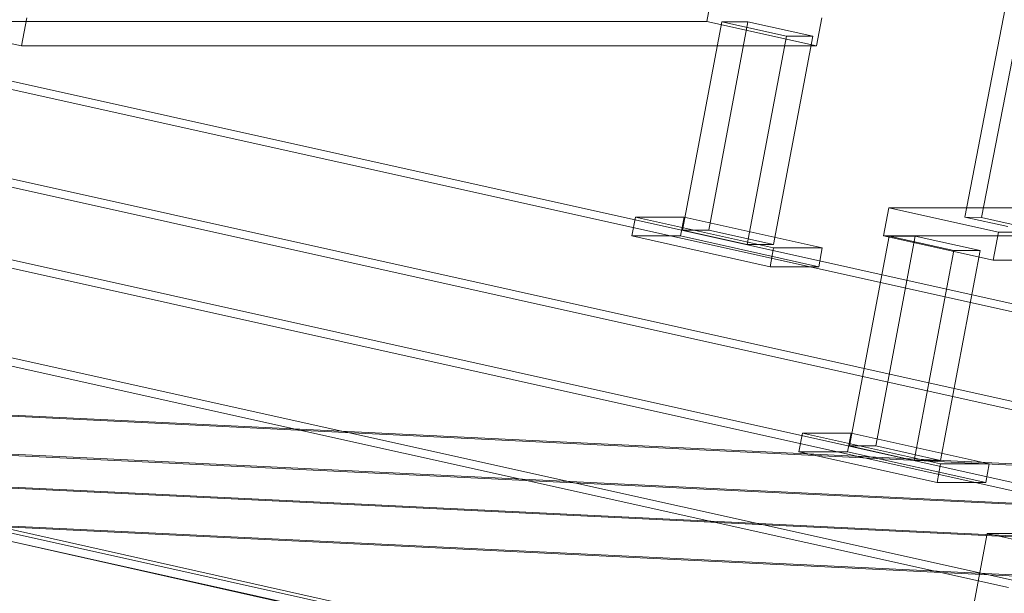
# Model space of a CAD drawing. Header units: millimetres. Extents: x -4738 to 65662, y -68080 to 6847.
# Tile 822 of 1056: x 19285 to 19696, y 2038 to 2278. Entities that reach past the tile are written whole.
import ezdxf

# ---------------------------------------------------------------- set-up
doc = ezdxf.new("R2010")
doc.units = ezdxf.units.MM
doc.layers.add('COTAS_P', color=1, linetype='Continuous', lineweight=0)
doc.layers.add('lateral_C10', color=7, linetype='Continuous', lineweight=0)
doc.dimstyles.new('R19_100', dxfattribs={"dimtxt": 250, "dimasz": 150, "dimexe": 150, "dimexo": 80, "dimgap": 100, "dimtad": 1, "dimtih": 1, "dimtoh": 1, "dimdsep": 46, "dimcen": 0.09, "dimadec": 0, "dimazin": 0, "dimtfac": 1, "dimtdec": 4, "dimtofl": 0, "dimtmove": 0, "dimatfit": 3, "dimfxl": 1, "dimtolj": 1, "dimtzin": 0, "dimarcsym": 0})

# ---------------------------------------------------------------- blocks, each defined once
blk = doc.blocks.new('DIM_R30_4')
at = {"layer": 'COTAS_P'}
for p, q in [((15248.37, 1279.09), (24311.82, 4109.09)), ((24311.82, 4109.09), (24155.23, 4107.34)), ((24311.82, 4109.09), (24182.05, 4021.43)), ((24580.07, 3250), (24311.82, 4109.09)), ((15248.37, 1279.09), (15378.14, 1366.76)), ((15248.37, 1279.09), (15404.97, 1280.85)), ((15516.62, 420), (15248.37, 1279.09))]:
    blk.add_line(p, q, dxfattribs=at)
blk.add_text('9495 P', height=250, rotation=17.3406, dxfattribs=at).set_placement((19750.29, 2789.55))

msp = doc.modelspace()

# ---------------------------------------------------------------- linework, layer by layer
at = {"layer": 'lateral_C10'}
for p, q in [((19718.333, 2393.633), (19679.82, 2195.133)), ((19686.806, 2194.883), (19725.319, 2393.384)), ((18623.299, 2320.078), (19705.47, 2079.505)), ((19721.1, 2079.505), (18638.929, 2320.078)), ((18959.343, 2320.078), (20041.514, 2079.505)), ((20057.144, 2079.505), (18974.973, 2320.078)), ((19572.098, 2276.809), (19574.312, 2288.565)), ((19698.089, 2040.317), (18615.917, 2280.89)), ((19713.719, 2040.317), (18631.547, 2280.89)), ((20034.133, 2040.317), (18951.961, 2280.89)), ((20049.763, 2040.317), (18967.591, 2280.89)), ((19285.773, 2266.625), (19239.961, 2276.809)), ((19239.961, 2276.809), (19572.098, 2276.809)), ((19285.773, 2266.625), (19287.987, 2278.381)), ((19578.329, 2276.683), (19561.944, 2189.699)), ((19572.098, 2276.809), (19617.91, 2266.625)), ((19572.885, 2189.699), (19589.27, 2276.683)), ((19589.27, 2276.683), (19578.329, 2276.683)), ((19578.329, 2276.683), (19605.383, 2270.669)), ((19616.324, 2270.669), (19589.27, 2276.683)), ((19620.124, 2278.381), (19617.91, 2266.625)), ((19588.999, 2183.685), (19605.383, 2270.669)), ((19616.324, 2270.669), (19599.94, 2183.685)), ((19605.383, 2270.669), (19616.324, 2270.669)), ((19617.91, 2266.625), (19285.773, 2266.625)), ((18437.764, 2253.71), (27881.207, 137.844)), ((27880.277, 132.947), (18436.834, 2248.813)), ((19648.118, 2199.032), (19645.904, 2187.276)), ((19980.255, 2199.032), (19648.118, 2199.032)), ((19648.118, 2199.032), (19693.93, 2188.848)), ((19542.294, 2195.067), (19540.817, 2187.229)), ((19562.613, 2195.067), (19542.294, 2195.067)), ((19542.294, 2195.067), (19600.01, 2182.236)), ((19561.136, 2187.229), (19562.613, 2195.067)), ((19620.329, 2182.236), (19562.613, 2195.067)), ((19679.82, 2195.133), (19686.806, 2194.883)), ((19697.856, 2191.123), (19679.82, 2195.133)), ((19686.806, 2194.883), (19704.842, 2190.873)), ((19588.999, 2183.685), (19561.944, 2189.699)), ((19561.944, 2189.699), (19572.885, 2189.699)), ((19572.885, 2189.699), (19599.94, 2183.685)), ((19691.716, 2177.092), (19693.93, 2188.848)), ((19693.93, 2188.848), (20026.067, 2188.848)), ((19598.533, 2174.399), (19540.817, 2187.229)), ((19540.817, 2187.229), (19561.136, 2187.229)), ((19561.136, 2187.229), (19618.852, 2174.399)), ((19648.228, 2187.15), (19631.715, 2099.485)), ((19642.656, 2099.485), (19659.168, 2187.15)), ((19691.716, 2177.092), (19645.904, 2187.276)), ((19645.904, 2187.276), (19978.041, 2187.276)), ((19659.168, 2187.15), (19648.228, 2187.15)), ((19648.228, 2187.15), (19675.282, 2181.136)), ((19686.223, 2181.136), (19659.168, 2187.15)), ((19599.94, 2183.685), (19588.999, 2183.685)), ((19598.533, 2174.399), (19600.01, 2182.236)), ((19600.01, 2182.236), (19620.329, 2182.236)), ((19620.329, 2182.236), (19618.852, 2174.399)), ((19658.769, 2093.47), (19675.282, 2181.136)), ((19686.223, 2181.136), (19669.71, 2093.47)), ((19675.282, 2181.136), (19686.223, 2181.136)), ((20023.853, 2177.092), (19691.716, 2177.092)), ((19618.852, 2174.399), (19598.533, 2174.399)), ((18925.203, 2138.834), (20007.375, 1898.261)), ((20023.005, 1898.261), (18940.833, 2138.834)), ((18588.095, 2129.326), (19705.329, 2074.896)), ((19715.097, 2074.896), (18597.863, 2129.326)), ((18924.139, 2129.326), (20041.373, 2074.896)), ((20051.142, 2074.896), (18933.908, 2129.326)), ((19612.064, 2104.852), (19610.588, 2097.015)), ((19632.383, 2104.852), (19612.064, 2104.852)), ((19612.064, 2104.852), (19669.78, 2092.022)), ((19630.907, 2097.015), (19632.383, 2104.852)), ((19690.099, 2092.022), (19632.383, 2104.852)), ((19704.092, 2044.926), (18586.858, 2099.356)), ((19713.86, 2044.926), (18596.626, 2099.356)), ((20040.136, 2044.926), (18922.902, 2099.356)), ((20049.904, 2044.926), (18932.671, 2099.356)), ((19658.769, 2093.47), (19631.715, 2099.485)), ((19631.715, 2099.485), (19642.656, 2099.485)), ((19642.656, 2099.485), (19669.71, 2093.47)), ((19668.303, 2084.184), (19610.588, 2097.015)), ((19610.588, 2097.015), (19630.907, 2097.015)), ((19630.907, 2097.015), (19688.622, 2084.184)), ((19669.71, 2093.47), (19658.769, 2093.47)), ((19668.303, 2084.184), (19669.78, 2092.022)), ((19669.78, 2092.022), (19690.099, 2092.022)), ((19690.099, 2092.022), (19688.622, 2084.184)), ((19688.622, 2084.184), (19668.303, 2084.184)), ((19689.229, 2062.918), (19654.167, 1876.776)), ((19689.229, 2062.918), (19716.283, 2056.904)), ((19702.905, 2062.918), (19689.229, 2062.918))]:
    msp.add_line(p, q, dxfattribs=at)

# ---------------------------------------------------------------- dimensions: what is measured, and where the dimension line sits
at = {"layer": 'COTAS_P'}
dim = msp.add_aligned_dim(p1=(15516.618, 420), p2=(24580.067, 3250), distance=900, text='<> P', dimstyle='R19_100', dxfattribs=at)
dim.commit()
dim.dimension.update_dxf_attribs({"geometry": 'DIM_R30_4', "text_midpoint": (19780.096, 2694.095)})

doc.saveas('drawing.dxf')
